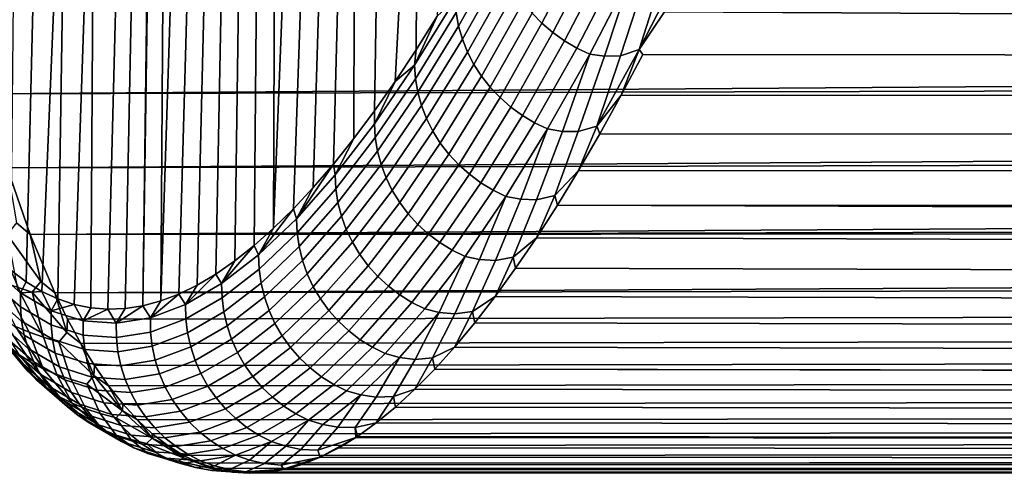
# Model space of a CAD drawing. Header units: metres. Extents: x -32 to 117, y -314 to 32.
# Tile 313 of 380: x 61.73 to 67.2, y -28.25 to -25.73. Entities that reach past the tile are written whole.
import ezdxf

# ---------------------------------------------------------------- set-up
doc = ezdxf.new("R2010")
doc.units = ezdxf.units.M
doc.layers.add('solid_24_501_064_XXX', color=7, linetype='CONTINUOUS')

msp = doc.modelspace()

# ---------------------------------------------------------------- linework, layer by layer
at = {"layer": 'solid_24_501_064_XXX'}
for points in [[(63.931477, -25.899399, 43.09005), (63.944248, -23.608929, 44.936775), (64.154732, -23.339918, 43.923134), (64.049004, -25.712543, 42.554802)], [(61.680023, -27.124332, 55.319473), (61.715961, -23.378817, 58.25071), (61.850834, -23.623327, 57.251381), (61.765278, -27.188999, 54.763199)], [(61.765278, -27.188999, 54.763199), (61.850834, -23.623327, 57.251381), (61.993603, -23.825478, 56.241089), (61.852444, -27.242393, 54.205154)], [(63.699471, -26.239594, 44.170712), (63.738014, -23.834209, 45.96212), (63.944248, -23.608929, 44.936775), (63.814915, -26.075146, 43.628929)], [(63.931477, -25.899399, 43.09005), (63.814915, -26.075146, 43.628929), (63.944248, -23.608929, 44.936775)], [(61.941414, -27.284388, 53.646023), (61.852444, -27.242393, 54.205154), (61.993603, -23.825478, 56.241089)], [(61.941414, -27.284388, 53.646023), (61.993603, -23.825478, 56.241089), (62.143898, -23.984343, 55.222794), (62.032127, -27.314884, 53.086273)], [(63.58519, -26.392673, 44.715199), (63.590317, -23.97076, 46.717228), (63.738014, -23.834209, 45.96212), (63.699471, -26.239594, 44.170712)], [(62.124695, -27.333984, 52.525196), (62.032127, -27.314884, 53.086273), (62.143898, -23.984343, 55.222794)], [(62.124695, -27.333984, 52.525196), (62.143898, -23.984343, 55.222794), (62.30183, -24.100189, 54.195641), (62.219036, -27.341652, 51.963234)], [(63.35984, -26.665064, 45.813549), (63.437531, -24.088987, 47.51767), (63.536488, -24.01515, 46.996941), (63.471935, -26.534534, 45.263035)], [(63.471935, -26.534534, 45.263035), (63.536488, -24.01515, 46.996941), (63.590317, -23.97076, 46.717228), (63.58519, -26.392673, 44.715199)], [(62.219036, -27.341652, 51.963234), (62.30183, -24.100189, 54.195641), (62.379253, -24.142944, 53.70388), (62.315048, -27.337814, 51.401115)], [(63.24905, -26.78413, 46.366013), (63.339958, -24.151598, 48.03968), (63.437531, -24.088987, 47.51767), (63.35984, -26.665064, 45.813549)], [(62.315048, -27.337814, 51.401115), (62.379253, -24.142944, 53.70388), (62.452919, -24.179733, 53.239231), (62.412643, -27.322409, 50.839375)], [(62.412643, -27.322409, 50.839375), (62.452919, -24.179733, 53.239231), (62.458321, -24.182289, 53.205284)], [(63.139618, -26.891666, 46.920155), (63.243752, -24.202967, 48.563068), (63.339958, -24.151598, 48.03968), (63.24905, -26.78413, 46.366013)], [(62.412643, -27.322409, 50.839375), (62.458321, -24.182289, 53.205284), (62.53405, -24.216347, 52.730785), (62.51194, -27.295469, 50.27729)], [(62.51194, -27.295469, 50.27729), (62.53405, -24.216347, 52.730785), (62.611195, -24.247766, 52.250172)], [(63.139618, -26.891666, 46.920155), (63.148846, -24.243151, 49.088184), (63.243752, -24.202967, 48.563068)], [(62.51194, -27.295469, 50.27729), (62.611195, -24.247766, 52.250172), (62.69698, -24.275166, 51.722054), (62.612869, -27.257008, 49.71526)], [(62.612869, -27.257008, 49.71526), (62.69698, -24.275166, 51.722054), (62.784283, -24.291302, 51.19445), (62.715309, -27.207018, 49.154003)], [(62.81916, -27.145489, 48.59412), (62.873104, -24.296173, 50.667355), (62.963444, -24.289783, 50.14077), (62.924549, -27.072393, 48.034893)], [(62.924549, -27.072393, 48.034893), (62.963444, -24.289783, 50.14077), (63.055367, -24.272104, 49.614323), (63.031414, -26.987766, 47.476658)], [(63.031414, -26.987766, 47.476658), (63.055367, -24.272104, 49.614323), (63.148846, -24.243151, 49.088184), (63.139618, -26.891666, 46.920155)], [(62.715309, -27.207018, 49.154003), (62.784283, -24.291302, 51.19445), (62.873104, -24.296173, 50.667355), (62.81916, -27.145489, 48.59412)], [(64.575684, -25.695372, 40.91135), (64.810837, -25.243055, 39.906219), (64.866051, -25.298769, 39.892921), (64.63047, -25.751904, 40.899872)], [(64.153481, -25.693193, 42.049458), (64.38266, -25.286449, 41.041248), (64.396904, -25.359577, 41.013344), (64.167107, -25.767412, 42.024258)], [(64.63047, -25.751904, 40.899872), (64.866051, -25.298769, 39.892921), (64.92643, -25.349638, 39.883148), (64.690475, -25.803497, 40.891705)], [(64.167107, -25.767412, 42.024258), (64.396904, -25.359577, 41.013344), (64.418678, -25.431644, 40.987625), (64.188286, -25.840538, 42.001163)], [(64.690475, -25.803497, 40.891705), (64.92643, -25.349638, 39.883148), (64.991386, -25.395163, 39.876995), (64.755104, -25.84964, 40.886929)], [(64.188286, -25.840538, 42.001163), (64.418678, -25.431644, 40.987625), (64.447762, -25.50194, 40.964352), (64.216797, -25.911848, 41.980404)], [(64.755104, -25.84964, 40.886929), (64.991386, -25.395163, 39.876995), (65.060265, -25.434889, 39.874519), (64.823723, -25.889877, 40.88559)], [(64.823723, -25.889877, 40.88559), (65.060265, -25.434889, 39.874519), (65.132401, -25.468424, 39.875748), (64.895645, -25.923811, 40.887703)], [(65.170876, -25.897438, 40.711838), (65.409843, -25.430721, 39.696312), (65.311653, -25.688553, 40.242699)], [(65.305397, -25.471861, 39.79723), (65.409843, -25.430721, 39.696312), (65.170876, -25.897438, 40.711838)], [(64.895645, -25.923811, 40.887703), (65.132401, -25.468424, 39.875748), (64.978508, -25.935661, 40.857105)], [(65.132401, -25.468424, 39.875748), (65.215759, -25.478065, 39.844074), (65.067528, -25.932545, 40.811302), (64.978508, -25.935661, 40.857105)], [(65.215759, -25.478065, 39.844074), (65.305397, -25.471861, 39.79723), (65.170876, -25.897438, 40.711838), (65.067528, -25.932545, 40.811302)], [(65.433075, -25.440222, 39.714828), (115.55648, -25.513628, 39.867943), (115.462784, -25.971586, 40.881584), (65.311653, -25.688553, 40.242699)], [(61.540291, -26.14397, 62.714478), (112.063469, -25.78253, 63.55735), (111.98938, -25.546492, 64.070229), (61.430183, -25.689291, 63.763187)], [(64.216797, -25.911848, 41.980404), (64.447762, -25.50194, 40.964352), (64.483879, -25.569769, 40.943748), (64.252365, -25.980639, 41.962185)], [(64.252365, -25.980639, 41.962185), (64.483879, -25.569769, 40.943748), (64.526657, -25.634459, 40.926025), (64.29464, -26.046227, 41.94669)], [(63.921955, -25.984505, 43.097767), (64.049004, -25.712543, 42.554802), (64.14753, -25.618616, 42.076515)], [(63.921955, -25.984505, 43.097767), (64.14753, -25.618616, 42.076515), (64.153481, -25.693193, 42.049458), (63.92728, -26.060085, 43.073513)], [(64.29464, -26.046227, 41.94669), (64.526657, -25.634459, 40.926025), (64.575684, -25.695372, 40.91135), (64.343201, -26.107967, 41.934067)], [(63.92728, -26.060085, 43.073513), (64.153481, -25.693193, 42.049458), (64.167107, -25.767412, 42.024258), (63.940304, -26.13529, 43.051064)], [(64.343201, -26.107967, 41.934067), (64.575684, -25.695372, 40.91135), (64.63047, -25.751904, 40.899872), (64.397568, -26.165247, 41.924442)], [(65.170876, -25.897438, 40.711838), (65.311653, -25.688553, 40.242699), (115.462784, -25.971586, 40.881584), (65.190842, -25.925875, 40.775455)], [(63.921955, -25.984505, 43.097767), (63.931477, -25.899399, 43.09005), (64.049004, -25.712543, 42.554802)], [(64.397568, -26.165247, 41.924442), (64.63047, -25.751904, 40.899872), (64.690475, -25.803497, 40.891705), (64.457199, -26.217501, 41.917912)], [(112.180275, -25.892799, 63.302849), (112.063469, -25.78253, 63.55735), (61.540291, -26.14397, 62.714478), (112.139816, -26.008663, 63.038937)], [(63.940304, -26.13529, 43.051064), (64.167107, -25.767412, 42.024258), (64.188286, -25.840538, 42.001163), (63.960888, -26.209372, 43.03064)], [(64.457199, -26.217501, 41.917912), (64.690475, -25.803497, 40.891705), (64.755104, -25.84964, 40.886929), (64.521507, -26.26421, 41.914539)], [(63.960888, -26.209372, 43.03064), (64.188286, -25.840538, 42.001163), (64.216797, -25.911848, 41.980404), (63.988838, -26.281599, 43.01244)], [(64.521507, -26.26421, 41.914539), (64.755104, -25.84964, 40.886929), (64.823723, -25.889877, 40.88559), (64.589867, -26.304914, 41.91436)], [(63.921955, -25.984505, 43.097767), (63.814915, -26.075146, 43.628929), (63.931477, -25.899399, 43.09005)], [(63.988838, -26.281599, 43.01244), (64.216797, -25.911848, 41.980404), (64.252365, -25.980639, 41.962185), (64.023872, -26.351259, 42.996651)], [(64.589867, -26.304914, 41.91436), (64.823723, -25.889877, 40.88559), (64.895645, -25.923811, 40.887703), (64.661583, -26.339212, 41.917374)], [(64.661583, -26.339212, 41.917374), (64.895645, -25.923811, 40.887703), (64.743942, -26.353186, 41.887959)], [(64.895645, -25.923811, 40.887703), (64.978508, -25.935661, 40.857105), (64.832336, -26.353048, 41.843334), (64.743942, -26.353186, 41.887959)], [(64.934555, -26.323784, 41.745609), (65.170876, -25.897438, 40.711838), (65.070778, -26.152081, 41.312836)], [(65.067528, -25.932545, 40.811302), (65.170876, -25.897438, 40.711838), (64.934555, -26.323784, 41.745609)], [(65.170876, -25.897438, 40.711838), (65.190842, -25.925875, 40.775455), (65.070778, -26.152081, 41.312836)], [(65.190842, -25.925875, 40.775455), (115.462784, -25.971586, 40.881584), (115.411201, -26.185957, 41.396069), (65.070778, -26.152081, 41.312836)], [(63.699699, -26.310078, 44.133286), (63.814915, -26.075146, 43.628929), (63.921955, -25.984505, 43.097767)], [(63.699699, -26.310078, 44.133286), (63.921955, -25.984505, 43.097767), (63.92728, -26.060085, 43.073513), (63.704414, -26.386555, 44.111885)], [(64.023872, -26.351259, 42.996651), (64.252365, -25.980639, 41.962185), (64.29464, -26.046227, 41.94669), (64.065643, -26.41766, 42.983418)], [(64.978508, -25.935661, 40.857105), (65.067528, -25.932545, 40.811302), (64.934555, -26.323784, 41.745609), (64.832336, -26.353048, 41.843334)], [(61.659298, -26.556198, 61.647282), (112.218307, -26.224747, 62.515171), (112.139816, -26.008663, 63.038937), (61.540291, -26.14397, 62.714478)], [(63.699699, -26.310078, 44.133286), (63.699471, -26.239594, 44.170712), (63.814915, -26.075146, 43.628929)], [(63.704414, -26.386555, 44.111885), (63.92728, -26.060085, 43.073513), (63.940304, -26.13529, 43.051064), (63.716835, -26.462639, 44.092228)], [(64.065643, -26.41766, 42.983418), (64.29464, -26.046227, 41.94669), (64.343201, -26.107967, 41.934067), (64.113739, -26.480148, 42.972881)], [(63.716835, -26.462639, 44.092228), (63.940304, -26.13529, 43.051064), (63.960888, -26.209372, 43.03064), (63.736839, -26.537573, 44.074516)], [(64.113739, -26.480148, 42.972881), (64.343201, -26.107967, 41.934067), (64.397568, -26.165247, 41.924442), (64.167694, -26.538103, 42.965145)], [(64.167694, -26.538103, 42.965145), (64.397568, -26.165247, 41.924442), (64.457199, -26.217501, 41.917912), (64.226959, -26.590954, 42.960278)], [(64.934555, -26.323784, 41.745609), (65.070778, -26.152081, 41.312836), (64.95163, -26.367073, 41.854572)], [(65.070778, -26.152081, 41.312836), (115.411201, -26.185957, 41.396069), (115.35659, -26.390436, 41.91547), (64.95163, -26.367073, 41.854572)], [(112.349747, -26.311356, 62.288033), (112.218307, -26.224747, 62.515171), (61.659298, -26.556198, 61.647282), (112.299301, -26.430666, 61.986164)], [(63.699699, -26.310078, 44.133286), (63.481106, -26.594776, 45.181534), (63.58519, -26.392673, 44.715199), (63.699471, -26.239594, 44.170712)], [(63.736839, -26.537573, 44.074516), (63.960888, -26.209372, 43.03064), (63.988838, -26.281599, 43.01244), (63.764233, -26.610619, 44.058918)], [(64.226959, -26.590954, 42.960278), (64.457199, -26.217501, 41.917912), (64.521507, -26.26421, 41.914539), (64.290955, -26.638176, 42.958336)], [(63.481106, -26.594776, 45.181534), (63.699699, -26.310078, 44.133286), (63.704414, -26.386555, 44.111885), (63.485218, -26.672039, 45.163025)], [(63.764233, -26.610619, 44.058918), (63.988838, -26.281599, 43.01244), (64.023872, -26.351259, 42.996651), (63.798737, -26.681051, 44.045589)], [(64.290955, -26.638176, 42.958336), (64.521507, -26.26421, 41.914539), (64.589867, -26.304914, 41.91436), (64.359047, -26.679302, 42.959335)], [(64.359047, -26.679302, 42.959335), (64.589867, -26.304914, 41.91436), (64.661583, -26.339212, 41.917374), (64.430565, -26.713928, 42.963264)], [(63.798737, -26.681051, 44.045589), (64.023872, -26.351259, 42.996651), (64.065643, -26.41766, 42.983418), (63.840015, -26.748178, 44.03466)], [(64.430565, -26.713928, 42.963264), (64.661583, -26.339212, 41.917374), (64.512413, -26.729931, 42.935131)], [(64.661583, -26.339212, 41.917374), (64.743942, -26.353186, 41.887959), (64.600182, -26.732656, 42.891827), (64.512413, -26.729931, 42.935131)], [(64.743942, -26.353186, 41.887959), (64.832336, -26.353048, 41.843334), (64.701248, -26.709019, 42.796124), (64.600182, -26.732656, 42.891827)], [(64.832336, -26.353048, 41.843334), (64.934555, -26.323784, 41.745609), (64.833427, -26.57077, 42.400429), (64.701248, -26.709019, 42.796124)], [(64.934555, -26.323784, 41.745609), (64.95163, -26.367073, 41.854572), (64.833427, -26.57077, 42.400429)], [(64.95163, -26.367073, 41.854572), (115.35659, -26.390436, 41.91547), (115.299141, -26.584929, 42.43969), (64.833427, -26.57077, 42.400429)], [(63.481106, -26.594776, 45.181534), (63.471935, -26.534534, 45.263035), (63.58519, -26.392673, 44.715199)], [(63.485218, -26.672039, 45.163025), (63.704414, -26.386555, 44.111885), (63.716835, -26.462639, 44.092228), (63.497051, -26.748892, 45.146206)], [(63.840015, -26.748178, 44.03466), (64.065643, -26.41766, 42.983418), (64.113739, -26.480148, 42.972881), (63.887657, -26.811333, 44.026245)], [(61.787113, -26.925205, 60.563255), (112.382416, -26.626232, 61.452221), (112.299301, -26.430666, 61.986164), (61.659298, -26.556198, 61.647282)], [(63.497051, -26.748892, 45.146206), (63.716835, -26.462639, 44.092228), (63.736839, -26.537573, 44.074516), (63.516479, -26.824574, 45.131241)], [(63.887657, -26.811333, 44.026245), (64.113739, -26.480148, 42.972881), (64.167694, -26.538103, 42.965145), (63.941196, -26.86989, 44.020424)], [(61.710938, -26.861769, 60.754539), (61.787113, -26.925205, 60.563255), (61.659298, -26.556198, 61.647282)], [(63.266518, -26.838037, 46.240978), (63.35984, -26.665064, 45.813549), (63.471935, -26.534534, 45.263035)], [(63.266518, -26.838037, 46.240978), (63.471935, -26.534534, 45.263035), (63.481106, -26.594776, 45.181534)], [(63.516479, -26.824574, 45.131241), (63.736839, -26.537573, 44.074516), (63.764233, -26.610619, 44.058918), (63.54332, -26.898335, 45.118282)], [(63.941196, -26.86989, 44.020424), (64.167694, -26.538103, 42.965145), (64.226959, -26.590954, 42.960278), (64.000099, -26.923271, 44.01725)], [(64.701248, -26.709019, 42.796124), (64.833427, -26.57077, 42.400429), (64.716042, -26.763105, 42.950184)], [(64.833427, -26.57077, 42.400429), (115.299141, -26.584929, 42.43969), (115.238861, -26.769321, 42.968578), (64.716042, -26.763105, 42.950184)], [(112.52726, -26.6894, 61.259174), (112.382416, -26.626232, 61.452221), (61.787113, -26.925205, 60.563255), (112.467255, -26.811274, 60.913666)], [(63.266518, -26.838037, 46.240978), (63.481106, -26.594776, 45.181534), (63.485218, -26.672039, 45.163025), (63.270039, -26.915976, 46.225399)], [(63.54332, -26.898335, 45.118282), (63.764233, -26.610619, 44.058918), (63.798737, -26.681051, 44.045589), (63.577305, -26.969448, 45.107452)], [(64.000099, -26.923271, 44.01725), (64.226959, -26.590954, 42.960278), (64.290955, -26.638176, 42.958336), (64.063782, -26.970951, 44.016758)], [(64.063782, -26.970951, 44.016758), (64.290955, -26.638176, 42.958336), (64.359047, -26.679302, 42.959335), (64.131615, -27.012453, 44.018955)], [(63.266518, -26.838037, 46.240978), (63.24905, -26.78413, 46.366013), (63.35984, -26.665064, 45.813549)], [(63.270039, -26.915976, 46.225399), (63.485218, -26.672039, 45.163025), (63.497051, -26.748892, 45.146206), (63.281284, -26.993486, 46.211449)], [(63.577305, -26.969448, 45.107452), (63.798737, -26.681051, 44.045589), (63.840015, -26.748178, 44.03466), (63.618095, -27.037209, 45.098862)], [(64.131615, -27.012453, 44.018955), (64.359047, -26.679302, 42.959335), (64.430565, -26.713928, 42.963264), (64.202934, -27.047373, 44.023815)], [(63.281284, -26.993486, 46.211449), (63.497051, -26.748892, 45.146206), (63.516479, -26.824574, 45.131241), (63.300152, -27.069807, 46.199272)], [(63.618095, -27.037209, 45.098862), (63.840015, -26.748178, 44.03466), (63.887657, -26.811333, 44.026245), (63.665291, -27.100946, 45.092598)], [(64.202934, -27.047373, 44.023815), (64.430565, -26.713928, 42.963264), (64.284279, -27.065308, 43.997055)], [(64.430565, -26.713928, 42.963264), (64.512413, -26.729931, 42.935131), (64.371407, -27.070772, 43.955212), (64.284279, -27.065308, 43.997055)], [(64.512413, -26.729931, 42.935131), (64.600182, -26.732656, 42.891827), (64.471321, -27.052534, 43.86179), (64.371407, -27.070772, 43.955212)], [(64.600182, -26.732656, 42.891827), (64.701248, -26.709019, 42.796124), (64.599617, -26.944, 43.503586), (64.471321, -27.052534, 43.86179)], [(64.701248, -26.709019, 42.796124), (64.716042, -26.763105, 42.950184), (64.599617, -26.944, 43.503586)], [(63.056271, -27.039385, 47.310043), (63.139618, -26.891666, 46.920155), (63.24905, -26.78413, 46.366013)], [(63.056271, -27.039385, 47.310043), (63.24905, -26.78413, 46.366013), (63.266518, -26.838037, 46.240978)], [(64.716042, -26.763105, 42.950184), (115.175591, -26.943466, 43.501892), (115.109558, -27.10725, 44.039455), (64.599617, -26.944, 43.503586)], [(64.716042, -26.763105, 42.950184), (115.238861, -26.769321, 42.968578), (115.175591, -26.943466, 43.501892)], [(61.787113, -26.925205, 60.563255), (112.508362, -26.896061, 60.654385), (112.467255, -26.811274, 60.913666)], [(63.056271, -27.039385, 47.310043), (63.266518, -26.838037, 46.240978), (63.270039, -26.915976, 46.225399), (63.059204, -27.11788, 47.297428)], [(63.300152, -27.069807, 46.199272), (63.516479, -26.824574, 45.131241), (63.54332, -26.898335, 45.118282), (63.32645, -27.144182, 46.188984)], [(63.665291, -27.100946, 45.092598), (63.887657, -26.811333, 44.026245), (63.941196, -26.86989, 44.020424), (63.718422, -27.160032, 45.088715)], [(61.659302, -26.925541, 60.526386), (61.846359, -27.187616, 59.68372), (61.787113, -26.925205, 60.563255), (61.710938, -26.861769, 60.754539)], [(61.923473, -27.250298, 59.463985), (112.55365, -26.985655, 60.370743), (112.508362, -26.896061, 60.654385), (61.787113, -26.925205, 60.563255)], [(63.056271, -27.039385, 47.310043), (63.031414, -26.987766, 47.476658), (63.139618, -26.891666, 46.920155)], [(63.32645, -27.144182, 46.188984), (63.54332, -26.898335, 45.118282), (63.577305, -26.969448, 45.107452), (63.359924, -27.215878, 46.180687)], [(63.718422, -27.160032, 45.088715), (63.941196, -26.86989, 44.020424), (64.000099, -26.923271, 44.01725), (63.776966, -27.213881, 45.087261)], [(61.713936, -27.218338, 59.479401), (61.798439, -27.247047, 59.437321), (61.846359, -27.187616, 59.68372), (61.659302, -26.925541, 60.526386)], [(61.846359, -27.187616, 59.68372), (61.923473, -27.250298, 59.463985), (61.787113, -26.925205, 60.563255)], [(63.059204, -27.11788, 47.297428), (63.270039, -26.915976, 46.225399), (63.281284, -26.993486, 46.211449), (63.069881, -27.195938, 47.286385)], [(63.359924, -27.215878, 46.180687), (63.577305, -26.969448, 45.107452), (63.618095, -27.037209, 45.098862), (63.400234, -27.284182, 46.174465)], [(63.776966, -27.213881, 45.087261), (64.000099, -26.923271, 44.01725), (64.063782, -26.970951, 44.016758), (63.840343, -27.261959, 45.088242)], [(64.471321, -27.052534, 43.86179), (64.599617, -26.944, 43.503586), (64.484299, -27.113382, 44.060356)], [(64.599617, -26.944, 43.503586), (115.109558, -27.10725, 44.039455), (115.041023, -27.260561, 44.581097), (64.484299, -27.113382, 44.060356)], [(61.923473, -27.250298, 59.463985), (112.642021, -27.149302, 59.823505), (112.55365, -26.985655, 60.370743)], [(62.850685, -27.198465, 48.3871), (62.924549, -27.072393, 48.034893), (63.031414, -26.987766, 47.476658)], [(62.850685, -27.198465, 48.3871), (63.031414, -26.987766, 47.476658), (63.056271, -27.039385, 47.310043)], [(63.069881, -27.195938, 47.286385), (63.281284, -26.993486, 46.211449), (63.300152, -27.069807, 46.199272), (63.088196, -27.272791, 47.277023)], [(63.840343, -27.261959, 45.088242), (64.063782, -26.970951, 44.016758), (64.131615, -27.012453, 44.018955), (63.907928, -27.303791, 45.091652)], [(63.907928, -27.303791, 45.091652), (64.131615, -27.012453, 44.018955), (64.202934, -27.047373, 44.023815), (63.97905, -27.338966, 45.097458)], [(62.850685, -27.198465, 48.3871), (62.81916, -27.145489, 48.59412), (62.924549, -27.072393, 48.034893)], [(62.850685, -27.198465, 48.3871), (63.056271, -27.039385, 47.310043), (63.059204, -27.11788, 47.297428), (62.85305, -27.277403, 48.37748)], [(63.088196, -27.272791, 47.277023), (63.300152, -27.069807, 46.199272), (63.32645, -27.144182, 46.188984), (63.113964, -27.347675, 47.26944)], [(63.400234, -27.284182, 46.174465), (63.618095, -27.037209, 45.098862), (63.665291, -27.100946, 45.092598), (63.446987, -27.348419, 46.170376)], [(63.97905, -27.338966, 45.097458), (64.202934, -27.047373, 44.023815), (64.059883, -27.358734, 45.072159)], [(64.202934, -27.047373, 44.023815), (64.284279, -27.065308, 43.997055), (64.14637, -27.366812, 45.031902), (64.059883, -27.358734, 45.072159)], [(64.284279, -27.065308, 43.997055), (64.371407, -27.070772, 43.955212), (64.245117, -27.353743, 44.941013), (64.14637, -27.366812, 45.031902)], [(64.371407, -27.070772, 43.955212), (64.471321, -27.052534, 43.86179), (64.370132, -27.271193, 44.620251), (64.245117, -27.353743, 44.941013)], [(64.471321, -27.052534, 43.86179), (64.484299, -27.113382, 44.060356), (64.370132, -27.271193, 44.620251)], [(61.569061, -27.106432, 56.010929), (61.733128, -27.249704, 54.924633), (61.732361, -27.328779, 54.933342), (61.567829, -27.185101, 56.022717)], [(61.569061, -27.106432, 56.010929), (61.680023, -27.124332, 55.319473), (61.733128, -27.249704, 54.924633)], [(61.733128, -27.249704, 54.924633), (61.680023, -27.124332, 55.319473), (61.765278, -27.188999, 54.763199)], [(62.85305, -27.277403, 48.37748), (63.059204, -27.11788, 47.297428), (63.069881, -27.195938, 47.286385), (62.863167, -27.355894, 48.36937)], [(63.446987, -27.348419, 46.170376), (63.665291, -27.100946, 45.092598), (63.718422, -27.160032, 45.088715), (63.499722, -27.407955, 46.168465)], [(64.484299, -27.113382, 44.060356), (115.041023, -27.260561, 44.581097), (114.970039, -27.40329, 45.126644), (64.370132, -27.271193, 44.620251)], [(61.560398, -27.156946, 59.491959), (61.705883, -27.436342, 58.40086), (61.781055, -27.469112, 58.397972), (61.635181, -27.189981, 59.49115)], [(61.567829, -27.185101, 56.022717), (61.732361, -27.328779, 54.933342), (61.739407, -27.407406, 54.943207), (61.574417, -27.26333, 56.035595)], [(61.733128, -27.249704, 54.924633), (61.765278, -27.188999, 54.763199), (61.852444, -27.242393, 54.205154)], [(61.798439, -27.247047, 59.437321), (61.989777, -27.470499, 58.601864), (61.923473, -27.250298, 59.463985), (61.846359, -27.187616, 59.68372)], [(61.994858, -27.39616, 58.909195), (112.731972, -27.302048, 59.272335), (112.642021, -27.149302, 59.823505), (61.923473, -27.250298, 59.463985)], [(62.650093, -27.314941, 49.470516), (62.715309, -27.207018, 49.154003), (62.81916, -27.145489, 48.59412)], [(62.650093, -27.314941, 49.470516), (62.81916, -27.145489, 48.59412), (62.850685, -27.198465, 48.3871)], [(63.113964, -27.347675, 47.26944), (63.32645, -27.144182, 46.188984), (63.359924, -27.215878, 46.180687), (63.146931, -27.419851, 47.263702)], [(63.499722, -27.407955, 46.168465), (63.718422, -27.160032, 45.088715), (63.776966, -27.213881, 45.087261), (63.557915, -27.462204, 46.168747)], [(61.635181, -27.189981, 59.49115), (61.781055, -27.469112, 58.397972), (61.860317, -27.496895, 58.383732), (61.713936, -27.218338, 59.479401)], [(61.713936, -27.218338, 59.479401), (61.860317, -27.496895, 58.383732), (61.798439, -27.247047, 59.437321)], [(61.733128, -27.249704, 54.924633), (61.852444, -27.242393, 54.205154), (61.904034, -27.349518, 53.834534)], [(61.904034, -27.349518, 53.834534), (61.852444, -27.242393, 54.205154), (61.941414, -27.284388, 53.646023)], [(62.650093, -27.314941, 49.470516), (62.612869, -27.257008, 49.71526), (62.715309, -27.207018, 49.154003)], [(62.650093, -27.314941, 49.470516), (62.850685, -27.198465, 48.3871), (62.85305, -27.277403, 48.37748), (62.651897, -27.394203, 49.463909)], [(62.863167, -27.355894, 48.36937), (63.069881, -27.195938, 47.286385), (63.088196, -27.272791, 47.277023), (62.880936, -27.433167, 48.362854)], [(63.146931, -27.419851, 47.263702), (63.359924, -27.215878, 46.180687), (63.400234, -27.284182, 46.174465), (63.186771, -27.488605, 47.259872)], [(63.557915, -27.462204, 46.168747), (63.776966, -27.213881, 45.087261), (63.840343, -27.261959, 45.088242), (63.620987, -27.510624, 46.171219)], [(61.574417, -27.26333, 56.035595), (61.739407, -27.407406, 54.943207), (61.754196, -27.48481, 54.954124), (61.588768, -27.340347, 56.049442)], [(61.733128, -27.249704, 54.924633), (61.904034, -27.349518, 53.834534), (61.903748, -27.428875, 53.840168), (61.732361, -27.328779, 54.933342)], [(61.860317, -27.496895, 58.383732), (61.945759, -27.524233, 58.337288), (61.989777, -27.470499, 58.601864), (61.798439, -27.247047, 59.437321)], [(61.904034, -27.349518, 53.834534), (61.941414, -27.284388, 53.646023), (62.032127, -27.314884, 53.086273)], [(61.989777, -27.470499, 58.601864), (61.994858, -27.39616, 58.909195), (61.923473, -27.250298, 59.463985)], [(62.454819, -27.388475, 50.558643), (62.412643, -27.322409, 50.839375), (62.51194, -27.295469, 50.27729)], [(62.454819, -27.388475, 50.558643), (62.51194, -27.295469, 50.27729), (62.612869, -27.257008, 49.71526)], [(62.454819, -27.388475, 50.558643), (62.612869, -27.257008, 49.71526), (62.650093, -27.314941, 49.470516)], [(62.651897, -27.394203, 49.463909), (62.85305, -27.277403, 48.37748), (62.863167, -27.355894, 48.36937), (62.661469, -27.473013, 49.458755)], [(62.880936, -27.433167, 48.362854), (63.088196, -27.272791, 47.277023), (63.113964, -27.347675, 47.26944), (62.906181, -27.508453, 48.357998)], [(63.186771, -27.488605, 47.259872), (63.400234, -27.284182, 46.174465), (63.446987, -27.348419, 46.170376), (63.233089, -27.553259, 47.257988)], [(63.620987, -27.510624, 46.171219), (63.840343, -27.261959, 45.088242), (63.907928, -27.303791, 45.091652), (63.688324, -27.55274, 46.175861)], [(64.245117, -27.353743, 44.941013), (64.370132, -27.271193, 44.620251), (64.256989, -27.417385, 45.183048)], [(64.370132, -27.271193, 44.620251), (114.970039, -27.40329, 45.126644), (114.896355, -27.535322, 45.675896), (64.256989, -27.417385, 45.183048)], [(61.588768, -27.340347, 56.049442), (61.754196, -27.48481, 54.954124), (61.776585, -27.560223, 54.965992), (61.610729, -27.41539, 56.064114)], [(61.732361, -27.328779, 54.933342), (61.903748, -27.428875, 53.840168), (61.911266, -27.507778, 53.847015), (61.739407, -27.407406, 54.943207)], [(61.904034, -27.349518, 53.834534), (62.081486, -27.405859, 52.742363), (62.081699, -27.485374, 52.744923), (61.903748, -27.428875, 53.840168)], [(61.904034, -27.349518, 53.834534), (62.032127, -27.314884, 53.086273), (62.081486, -27.405859, 52.742363)], [(62.068287, -27.5308, 58.351238), (112.823029, -27.443735, 58.717648), (112.731972, -27.302048, 59.272335), (61.994858, -27.39616, 58.909195)], [(62.081486, -27.405859, 52.742363), (62.032127, -27.314884, 53.086273), (62.124695, -27.333984, 52.525196)], [(62.081486, -27.405859, 52.742363), (62.124695, -27.333984, 52.525196), (62.219036, -27.341652, 51.963234)], [(62.081486, -27.405859, 52.742363), (62.219036, -27.341652, 51.963234), (62.265182, -27.418816, 51.64983)], [(62.265182, -27.418816, 51.64983), (62.219036, -27.341652, 51.963234), (62.315048, -27.337814, 51.401115)], [(62.265182, -27.418816, 51.64983), (62.315048, -27.337814, 51.401115), (62.412643, -27.322409, 50.839375)], [(62.265182, -27.418816, 51.64983), (62.412643, -27.322409, 50.839375), (62.454819, -27.388475, 50.558643)], [(62.454819, -27.388475, 50.558643), (62.650093, -27.314941, 49.470516), (62.651897, -27.394203, 49.463909), (62.456081, -27.467941, 50.555077)], [(62.906181, -27.508453, 48.357998), (63.113964, -27.347675, 47.26944), (63.146931, -27.419851, 47.263702), (62.938656, -27.581013, 48.354847)], [(63.233089, -27.553259, 47.257988), (63.446987, -27.348419, 46.170376), (63.499722, -27.407955, 46.168465), (63.285435, -27.613171, 47.258064)], [(63.688324, -27.55274, 46.175861), (63.907928, -27.303791, 45.091652), (63.97905, -27.338966, 45.097458), (63.759251, -27.588135, 46.182625)], [(63.759251, -27.588135, 46.182625), (63.97905, -27.338966, 45.097458), (64.059883, -27.358734, 45.072159), (63.839573, -27.609634, 46.158871)], [(61.571819, -27.359171, 58.364452), (61.724819, -27.594082, 57.266434), (61.78997, -27.636282, 57.283859), (61.636791, -27.401096, 58.38316)], [(61.636791, -27.401096, 58.38316), (61.78997, -27.636282, 57.283859), (61.8592, -27.671741, 57.30056), (61.705883, -27.436342, 58.40086)], [(61.739407, -27.407406, 54.943207), (61.911266, -27.507778, 53.847015), (61.926514, -27.585449, 53.855007), (61.754196, -27.48481, 54.954124)], [(61.989777, -27.470499, 58.601864), (62.068287, -27.5308, 58.351238), (61.994858, -27.39616, 58.909195)], [(62.081486, -27.405859, 52.742363), (62.265182, -27.418816, 51.64983), (62.265911, -27.498365, 51.649319), (62.081699, -27.485374, 52.744923)], [(62.265182, -27.418816, 51.64983), (62.454819, -27.388475, 50.558643), (62.456081, -27.467941, 50.555077), (62.265911, -27.498365, 51.649319)], [(62.456081, -27.467941, 50.555077), (62.651897, -27.394203, 49.463909), (62.661469, -27.473013, 49.458755), (62.465115, -27.546953, 50.552906)], [(62.661469, -27.473013, 49.458755), (62.863167, -27.355894, 48.36937), (62.880936, -27.433167, 48.362854), (62.678707, -27.550592, 49.455112)], [(63.285435, -27.613171, 47.258064), (63.499722, -27.407955, 46.168465), (63.557915, -27.462204, 46.168747), (63.343281, -27.667749, 47.260105)], [(63.839573, -27.609634, 46.158871), (64.059883, -27.358734, 45.072159), (63.925415, -27.620192, 46.120316)], [(64.059883, -27.358734, 45.072159), (64.14637, -27.366812, 45.031902), (64.022995, -27.612051, 46.032196), (63.925415, -27.620192, 46.120316)], [(64.14637, -27.366812, 45.031902), (64.245117, -27.353743, 44.941013), (64.144989, -27.551905, 45.748489), (64.022995, -27.612051, 46.032196)], [(64.245117, -27.353743, 44.941013), (64.256989, -27.417385, 45.183048), (64.144989, -27.551905, 45.748489)], [(61.56004, -27.431517, 57.211582), (61.719788, -27.621393, 56.111618), (61.769329, -27.681421, 56.12809), (61.609283, -27.49119, 57.230118)], [(61.610729, -27.41539, 56.064114), (61.776585, -27.560223, 54.965992), (61.806351, -27.632898, 54.978691), (61.640095, -27.487715, 56.079472)], [(61.705883, -27.436342, 58.40086), (61.8592, -27.671741, 57.30056), (61.781055, -27.469112, 58.397972)], [(61.903748, -27.428875, 53.840168), (62.081699, -27.485374, 52.744923), (62.089706, -27.564432, 52.748753), (61.911266, -27.507778, 53.847015)], [(62.143719, -27.654146, 57.790333), (112.914955, -27.574251, 58.159767), (112.823029, -27.443735, 58.717648), (62.068287, -27.5308, 58.351238)], [(62.678707, -27.550592, 49.455112), (62.880936, -27.433167, 48.362854), (62.906181, -27.508453, 48.357998), (62.703445, -27.626177, 49.453007)], [(62.938656, -27.581013, 48.354847), (63.146931, -27.419851, 47.263702), (63.186771, -27.488605, 47.259872), (62.978035, -27.650124, 48.353436)], [(63.343281, -27.667749, 47.260105), (63.557915, -27.462204, 46.168747), (63.620987, -27.510624, 46.171219), (63.406059, -27.716454, 47.264088)], [(64.256989, -27.417385, 45.183048), (114.896355, -27.535322, 45.675896), (114.820259, -27.656536, 46.228596), (64.144989, -27.551905, 45.748489)], [(61.609283, -27.49119, 57.230118), (61.769329, -27.681421, 56.12809), (61.824699, -27.736103, 56.144615), (61.664391, -27.545557, 57.248463)], [(61.640095, -27.487715, 56.079472), (61.806351, -27.632898, 54.978691), (61.843197, -27.702122, 54.992092), (61.676567, -27.55661, 56.095356)], [(61.754196, -27.48481, 54.954124), (61.926514, -27.585449, 53.855007), (61.949345, -27.661118, 53.864063), (61.776585, -27.560223, 54.965992)], [(61.8592, -27.671741, 57.30056), (61.93478, -27.704117, 57.295605), (61.860317, -27.496895, 58.383732), (61.781055, -27.469112, 58.397972)], [(61.93478, -27.704117, 57.295605), (62.014565, -27.731153, 57.278889), (61.945759, -27.524233, 58.337288), (61.860317, -27.496895, 58.383732)], [(61.911266, -27.507778, 53.847015), (62.089706, -27.564432, 52.748753), (62.105431, -27.642254, 52.753819), (61.926514, -27.585449, 53.855007)], [(61.945759, -27.524233, 58.337288), (62.140938, -27.710091, 57.510727), (62.068287, -27.5308, 58.351238), (61.989777, -27.470499, 58.601864)], [(62.081699, -27.485374, 52.744923), (62.265911, -27.498365, 51.649319), (62.274426, -27.577461, 51.650143), (62.089706, -27.564432, 52.748753)], [(62.265911, -27.498365, 51.649319), (62.456081, -27.467941, 50.555077), (62.465115, -27.546953, 50.552906), (62.274426, -27.577461, 51.650143)], [(62.465115, -27.546953, 50.552906), (62.661469, -27.473013, 49.458755), (62.678707, -27.550592, 49.455112), (62.481834, -27.624727, 50.552151)], [(62.703445, -27.626177, 49.453007), (62.906181, -27.508453, 48.357998), (62.938656, -27.581013, 48.354847), (62.735435, -27.699015, 49.452465)], [(62.978035, -27.650124, 48.353436), (63.186771, -27.488605, 47.259872), (63.233089, -27.553259, 47.257988), (63.023933, -27.715105, 48.353775)], [(63.406059, -27.716454, 47.264088), (63.620987, -27.510624, 46.171219), (63.688324, -27.55274, 46.175861), (63.473148, -27.758804, 47.269974)], [(61.664391, -27.545557, 57.248463), (61.824699, -27.736103, 56.144615), (61.885357, -27.784897, 56.161026), (61.724819, -27.594082, 57.266434)], [(61.676567, -27.55661, 56.095356), (61.843197, -27.702122, 54.992092), (61.886765, -27.767206, 55.006062), (61.719788, -27.621393, 56.111618)], [(61.776585, -27.560223, 54.965992), (61.949345, -27.661118, 53.864063), (61.979527, -27.734039, 53.8741), (61.806351, -27.632898, 54.978691)], [(62.014565, -27.731153, 57.278889), (62.100983, -27.756802, 57.228115), (62.140938, -27.710091, 57.510727), (61.945759, -27.524233, 58.337288)], [(62.140938, -27.710091, 57.510727), (62.143719, -27.654146, 57.790333), (62.068287, -27.5308, 58.351238)], [(62.089706, -27.564432, 52.748753), (62.274426, -27.577461, 51.650143), (62.290642, -27.655317, 51.652294), (62.105431, -27.642254, 52.753819)], [(62.274426, -27.577461, 51.650143), (62.465115, -27.546953, 50.552906), (62.481834, -27.624727, 50.552151), (62.290642, -27.655317, 51.652294)], [(62.481834, -27.624727, 50.552151), (62.678707, -27.550592, 49.455112), (62.703445, -27.626177, 49.453007), (62.506073, -27.700499, 50.552818)], [(63.023933, -27.715105, 48.353775), (63.233089, -27.553259, 47.257988), (63.285435, -27.613171, 47.258064), (63.07589, -27.775314, 48.355865)], [(63.473148, -27.758804, 47.269974), (63.688324, -27.55274, 46.175861), (63.759251, -27.588135, 46.182625), (63.543884, -27.794382, 47.277706)], [(64.022995, -27.612051, 46.032196), (64.144989, -27.551905, 45.748489), (64.034294, -27.674709, 46.316303)], [(64.144989, -27.551905, 45.748489), (114.820259, -27.656536, 46.228596), (114.753815, -27.751127, 46.701679), (64.034294, -27.674709, 46.316303)], [(61.719788, -27.621393, 56.111618), (61.886765, -27.767206, 55.006062), (61.936615, -27.827507, 55.02047), (61.769329, -27.681421, 56.12809)], [(61.724819, -27.594082, 57.266434), (61.885357, -27.784897, 56.161026), (61.950695, -27.82732, 56.177158), (61.78997, -27.636282, 57.283859)], [(61.926514, -27.585449, 53.855007), (62.105431, -27.642254, 52.753819), (62.128716, -27.718069, 52.760071), (61.949345, -27.661118, 53.864063)], [(62.221233, -27.766125, 57.226711), (113.008232, -27.69356, 57.598694), (112.914955, -27.574251, 58.159767), (62.143719, -27.654146, 57.790333)], [(62.290642, -27.655317, 51.652294), (62.481834, -27.624727, 50.552151), (62.506073, -27.700499, 50.552818), (62.314396, -27.731165, 51.655746)], [(62.506073, -27.700499, 50.552818), (62.703445, -27.626177, 49.453007), (62.735435, -27.699015, 49.452465), (62.537594, -27.773514, 50.554901)], [(62.735435, -27.699015, 49.452465), (62.938656, -27.581013, 48.354847), (62.978035, -27.650124, 48.353436), (62.774364, -27.768389, 49.453491)], [(63.07589, -27.775314, 48.355865), (63.285435, -27.613171, 47.258064), (63.343281, -27.667749, 47.260105), (63.133396, -27.830154, 48.35968)], [(63.543884, -27.794382, 47.277706), (63.759251, -27.588135, 46.182625), (63.839573, -27.609634, 46.158871), (63.623699, -27.817503, 47.255577)], [(63.623699, -27.817503, 47.255577), (63.839573, -27.609634, 46.158871), (63.7089, -27.8304, 47.218838)], [(63.839573, -27.609634, 46.158871), (63.925415, -27.620192, 46.120316), (63.805302, -27.826929, 47.133709), (63.7089, -27.8304, 47.218838)], [(63.925415, -27.620192, 46.120316), (64.022995, -27.612051, 46.032196), (63.924942, -27.785757, 46.886238), (63.805302, -27.826929, 47.133709)], [(64.022995, -27.612051, 46.032196), (64.034294, -27.674709, 46.316303), (63.924942, -27.785757, 46.886238)], [(61.769329, -27.681421, 56.12809), (61.936615, -27.827507, 55.02047), (61.992264, -27.882429, 55.035168), (61.824699, -27.736103, 56.144615)], [(61.78997, -27.636282, 57.283859), (61.950695, -27.82732, 56.177158), (62.020069, -27.862953, 56.19286), (61.8592, -27.671741, 57.30056)], [(61.806351, -27.632898, 54.978691), (61.979527, -27.734039, 53.8741), (62.016766, -27.80349, 53.885014), (61.843197, -27.702122, 54.992092)], [(61.8592, -27.671741, 57.30056), (62.020069, -27.862953, 56.19286), (61.93478, -27.704117, 57.295605)], [(61.949345, -27.661118, 53.864063), (62.128716, -27.718069, 52.760071), (62.159332, -27.791128, 52.767448), (61.979527, -27.734039, 53.8741)], [(62.105431, -27.642254, 52.753819), (62.290642, -27.655317, 51.652294), (62.314396, -27.731165, 51.655746), (62.128716, -27.718069, 52.760071)], [(62.140938, -27.710091, 57.510727), (62.221233, -27.766125, 57.226711), (62.143719, -27.654146, 57.790333)], [(62.774364, -27.768389, 49.453491), (62.978035, -27.650124, 48.353436), (63.023933, -27.715105, 48.353775), (62.819843, -27.833611, 49.456078)], [(63.133396, -27.830154, 48.35968), (63.343281, -27.667749, 47.260105), (63.406059, -27.716454, 47.264088), (63.195885, -27.879086, 48.365189)], [(64.034294, -27.674709, 46.316303), (114.742081, -27.766823, 46.784489), (114.661911, -27.866083, 47.343365), (63.924942, -27.785757, 46.886238)], [(64.034294, -27.674709, 46.316303), (114.753815, -27.751127, 46.701679), (114.742081, -27.766823, 46.784489)], [(61.824699, -27.736103, 56.144615), (61.992264, -27.882429, 55.035168), (62.053154, -27.931431, 55.050011), (61.885357, -27.784897, 56.161026)], [(61.843197, -27.702122, 54.992092), (62.016766, -27.80349, 53.885014), (62.060688, -27.868784, 53.896698), (61.886765, -27.767206, 55.006062)], [(62.020069, -27.862953, 56.19286), (62.096073, -27.894802, 56.185844), (62.014565, -27.731153, 57.278889), (61.93478, -27.704117, 57.295605)], [(61.979527, -27.734039, 53.8741), (62.159332, -27.791128, 52.767448), (62.196972, -27.860706, 52.775879), (62.016766, -27.80349, 53.885014)], [(62.096073, -27.894802, 56.185844), (62.176407, -27.920925, 56.166683), (62.100983, -27.756802, 57.228115), (62.014565, -27.731153, 57.278889)], [(62.100983, -27.756802, 57.228115), (62.299576, -27.906202, 56.412052), (62.140938, -27.710091, 57.510727)], [(62.128716, -27.718069, 52.760071), (62.314396, -27.731165, 51.655746), (62.345455, -27.804255, 51.660473), (62.159332, -27.791128, 52.767448)], [(62.140938, -27.710091, 57.510727), (62.299576, -27.906202, 56.412052), (62.221233, -27.766125, 57.226711)], [(62.30077, -27.866671, 56.66061), (113.10247, -27.801537, 57.034843), (113.008232, -27.69356, 57.598694), (62.221233, -27.766125, 57.226711)], [(62.314396, -27.731165, 51.655746), (62.506073, -27.700499, 50.552818), (62.537594, -27.773514, 50.554901), (62.345455, -27.804255, 51.660473)], [(62.537594, -27.773514, 50.554901), (62.735435, -27.699015, 49.452465), (62.774364, -27.768389, 49.453491), (62.57608, -27.843054, 50.558384)], [(62.819843, -27.833611, 49.456078), (63.023933, -27.715105, 48.353775), (63.07589, -27.775314, 48.355865), (62.871426, -27.894039, 49.460194)], [(63.195885, -27.879086, 48.365189), (63.406059, -27.716454, 47.264088), (63.473148, -27.758804, 47.269974), (63.262733, -27.921621, 48.37233)], [(61.885357, -27.784897, 56.161026), (62.053154, -27.931431, 55.050011), (62.11869, -27.974024, 55.064854), (61.950695, -27.82732, 56.177158)], [(61.886765, -27.767206, 55.006062), (62.060688, -27.868784, 53.896698), (62.110867, -27.929274, 53.909035), (61.936615, -27.827507, 55.02047)], [(62.176407, -27.920925, 56.166683), (62.263836, -27.944565, 56.111633), (62.299576, -27.906202, 56.412052), (62.100983, -27.756802, 57.228115)], [(62.159332, -27.791128, 52.767448), (62.345455, -27.804255, 51.660473), (62.383514, -27.873863, 51.666424), (62.196972, -27.860706, 52.775879)], [(62.299576, -27.906202, 56.412052), (62.30077, -27.866671, 56.66061), (62.221233, -27.766125, 57.226711)], [(62.345455, -27.804255, 51.660473), (62.537594, -27.773514, 50.554901), (62.57608, -27.843054, 50.558384), (62.383514, -27.873863, 51.666424)], [(62.57608, -27.843054, 50.558384), (62.774364, -27.768389, 49.453491), (62.819843, -27.833611, 49.456078), (62.621155, -27.90843, 50.563229)], [(62.871426, -27.894039, 49.460194), (63.07589, -27.775314, 48.355865), (63.133396, -27.830154, 48.35968), (62.9286, -27.949072, 49.465801)], [(63.262733, -27.921621, 48.37233), (63.473148, -27.758804, 47.269974), (63.543884, -27.794382, 47.277706), (63.333286, -27.957342, 48.381039)], [(63.805302, -27.826929, 47.133709), (63.924942, -27.785757, 46.886238), (63.816814, -27.885027, 47.458073)], [(63.924942, -27.785757, 46.886238), (114.661911, -27.866083, 47.343365), (114.579437, -27.954233, 47.905075), (63.816814, -27.885027, 47.458073)], [(61.936615, -27.827507, 55.02047), (62.110867, -27.929274, 53.909035), (62.166801, -27.984364, 53.921906), (61.992264, -27.882429, 55.035168)], [(61.950695, -27.82732, 56.177158), (62.11869, -27.974024, 55.064854), (62.188217, -28.00979, 55.079548), (62.020069, -27.862953, 56.19286)], [(62.016766, -27.80349, 53.885014), (62.196972, -27.860706, 52.775879), (62.241268, -27.926117, 52.785275), (62.060688, -27.868784, 53.896698)], [(62.382229, -27.955723, 56.092251), (113.197159, -27.898069, 56.468685), (113.10247, -27.801537, 57.034843), (62.30077, -27.866671, 56.66061)], [(62.383514, -27.873863, 51.666424), (62.57608, -27.843054, 50.558384), (62.621155, -27.90843, 50.563229), (62.428196, -27.939302, 51.673538)], [(62.621155, -27.90843, 50.563229), (62.819843, -27.833611, 49.456078), (62.871426, -27.894039, 49.460194), (62.672375, -27.968994, 50.569386)], [(62.9286, -27.949072, 49.465801), (63.133396, -27.830154, 48.35968), (63.195885, -27.879086, 48.365189), (62.990803, -27.998167, 49.472843)], [(63.333286, -27.957342, 48.381039), (63.543884, -27.794382, 47.277706), (63.623699, -27.817503, 47.255577), (63.412598, -27.981972, 48.360607)], [(63.412598, -27.981972, 48.360607), (63.623699, -27.817503, 47.255577), (63.497162, -27.997066, 48.325787)], [(63.623699, -27.817503, 47.255577), (63.7089, -27.8304, 47.218838), (63.592392, -27.997995, 48.243862), (63.497162, -27.997066, 48.325787)], [(63.7089, -27.8304, 47.218838), (63.805302, -27.826929, 47.133709), (63.710014, -27.972486, 48.031544), (63.592392, -27.997995, 48.243862)], [(63.805302, -27.826929, 47.133709), (63.816814, -27.885027, 47.458073), (63.710014, -27.972486, 48.031544)], [(61.992264, -27.882429, 55.035168), (62.166801, -27.984364, 53.921906), (62.22794, -28.033508, 53.935181), (62.053154, -27.931431, 55.050011)], [(62.020069, -27.862953, 56.19286), (62.188217, -28.00979, 55.079548), (62.096073, -27.894802, 56.185844)], [(62.060688, -27.868784, 53.896698), (62.241268, -27.926117, 52.785275), (62.291782, -27.986715, 52.795547), (62.110867, -27.929274, 53.909035)], [(62.188217, -28.00979, 55.079548), (62.26466, -28.040983, 55.070499), (62.176407, -27.920925, 56.166683), (62.096073, -27.894802, 56.185844)], [(62.196972, -27.860706, 52.775879), (62.383514, -27.873863, 51.666424), (62.428196, -27.939302, 51.673538), (62.241268, -27.926117, 52.785275)], [(62.299576, -27.906202, 56.412052), (62.382229, -27.955723, 56.092251), (62.30077, -27.866671, 56.66061)], [(62.465565, -28.033222, 55.521877), (113.291992, -27.983084, 55.900597), (113.197159, -27.898069, 56.468685), (62.382229, -27.955723, 56.092251)], [(62.672375, -27.968994, 50.569386), (62.871426, -27.894039, 49.460194), (62.9286, -27.949072, 49.465801), (62.729225, -28.024149, 50.576797)], [(62.990803, -27.998167, 49.472843), (63.195885, -27.879086, 48.365189), (63.262733, -27.921621, 48.37233), (63.057419, -28.04084, 49.481255)], [(63.816814, -27.885027, 47.458073), (114.579437, -27.954233, 47.905075), (114.49498, -28.031168, 48.469292), (63.710014, -27.972486, 48.031544)], [(62.053154, -27.931431, 55.050011), (62.22794, -28.033508, 53.935181), (62.293674, -28.07622, 53.94873), (62.11869, -27.974024, 55.064854)], [(62.110867, -27.929274, 53.909035), (62.291782, -27.986715, 52.795547), (62.348015, -28.041899, 52.806595), (62.166801, -27.984364, 53.921906)], [(62.26466, -28.040983, 55.070499), (62.345558, -28.066021, 55.048923), (62.263836, -27.944565, 56.111633), (62.176407, -27.920925, 56.166683)], [(62.241268, -27.926117, 52.785275), (62.428196, -27.939302, 51.673538), (62.479053, -27.999924, 51.681751), (62.291782, -27.986715, 52.795547)], [(62.263836, -27.944565, 56.111633), (62.46542, -28.058649, 55.307602), (62.299576, -27.906202, 56.412052)], [(62.345558, -28.066021, 55.048923), (62.434032, -28.08733, 54.98967), (62.46542, -28.058649, 55.307602), (62.263836, -27.944565, 56.111633)], [(62.299576, -27.906202, 56.412052), (62.46542, -28.058649, 55.307602), (62.382229, -27.955723, 56.092251)], [(62.428196, -27.939302, 51.673538), (62.621155, -27.90843, 50.563229), (62.672375, -27.968994, 50.569386), (62.479053, -27.999924, 51.681751)], [(62.729225, -28.024149, 50.576797), (62.9286, -27.949072, 49.465801), (62.990803, -27.998167, 49.472843), (62.791149, -28.073349, 50.585388)], [(63.057419, -28.04084, 49.481255), (63.262733, -27.921621, 48.37233), (63.333286, -27.957342, 48.381039), (63.127789, -28.076666, 49.490944)], [(62.11869, -27.974024, 55.064854), (62.293674, -28.07622, 53.94873), (62.363358, -28.112078, 53.962421), (62.188217, -28.00979, 55.079548)], [(62.166801, -27.984364, 53.921906), (62.348015, -28.041899, 52.806595), (62.409405, -28.091124, 52.818302), (62.22794, -28.033508, 53.935181)], [(62.188217, -28.00979, 55.079548), (62.363358, -28.112078, 53.962421), (62.26466, -28.040983, 55.070499)], [(62.291782, -27.986715, 52.795547), (62.479053, -27.999924, 51.681751), (62.535591, -28.055128, 51.690975), (62.348015, -28.041899, 52.806595)], [(62.46542, -28.058649, 55.307602), (62.465565, -28.033222, 55.521877), (62.382229, -27.955723, 56.092251)], [(62.550869, -28.099119, 54.949711), (113.387505, -28.056572, 55.330555), (113.291992, -27.983084, 55.900597), (62.465565, -28.033222, 55.521877)], [(62.479053, -27.999924, 51.681751), (62.672375, -27.968994, 50.569386), (62.729225, -28.024149, 50.576797), (62.535591, -28.055128, 51.690975)], [(62.791149, -28.073349, 50.585388), (62.990803, -27.998167, 49.472843), (63.057419, -28.04084, 49.481255), (62.857536, -28.116108, 50.595074)], [(63.127789, -28.076666, 49.490944), (63.333286, -27.957342, 48.381039), (63.2066, -28.102692, 49.472282)], [(63.333286, -27.957342, 48.381039), (63.412598, -27.981972, 48.360607), (63.290531, -28.119835, 49.439476), (63.2066, -28.102692, 49.472282)], [(63.412598, -27.981972, 48.360607), (63.497162, -27.997066, 48.325787), (63.384598, -28.124889, 49.360947), (63.290531, -28.119835, 49.439476)], [(63.497162, -27.997066, 48.325787), (63.592392, -27.997995, 48.243862), (63.595592, -28.054136, 48.656452), (63.384598, -28.124889, 49.360947)], [(63.592392, -27.997995, 48.243862), (63.710014, -27.972486, 48.031544), (63.604683, -28.048115, 48.606384)], [(63.592392, -27.997995, 48.243862), (63.604683, -28.048115, 48.606384), (63.595592, -28.054136, 48.656452)], [(63.710014, -27.972486, 48.031544), (114.49498, -28.031168, 48.469292), (114.408943, -28.096792, 49.035679), (63.604683, -28.048115, 48.606384)], [(62.22794, -28.033508, 53.935181), (62.409405, -28.091124, 52.818302), (62.475353, -28.133904, 52.830563), (62.293674, -28.07622, 53.94873)], [(62.363358, -28.112078, 53.962421), (62.440254, -28.142487, 53.951366), (62.345558, -28.066021, 55.048923), (62.26466, -28.040983, 55.070499)], [(62.348015, -28.041899, 52.806595), (62.535591, -28.055128, 51.690975), (62.597244, -28.104372, 51.701122), (62.409405, -28.091124, 52.818302)], [(62.434032, -28.08733, 54.98967), (62.638195, -28.167255, 54.19912), (62.46542, -28.058649, 55.307602)], [(62.46542, -28.058649, 55.307602), (62.550869, -28.099119, 54.949711), (62.465565, -28.033222, 55.521877)], [(62.46542, -28.058649, 55.307602), (62.638195, -28.167255, 54.19912), (62.550869, -28.099119, 54.949711)], [(62.535591, -28.055128, 51.690975), (62.729225, -28.024149, 50.576797), (62.791149, -28.073349, 50.585388), (62.597244, -28.104372, 51.701122)], [(62.638073, -28.153364, 54.375999), (113.483315, -28.118464, 54.75898), (113.387505, -28.056572, 55.330555), (62.550869, -28.099119, 54.949711)], [(62.857536, -28.116108, 50.595074), (63.057419, -28.04084, 49.481255), (63.127789, -28.076666, 49.490944), (62.927727, -28.152002, 50.605759)], [(63.384598, -28.124889, 49.360947), (63.595592, -28.054136, 48.656452), (63.398483, -28.163834, 49.759186)], [(63.398483, -28.163834, 49.759186), (63.595592, -28.054136, 48.656452), (63.500881, -28.1119, 49.182343)], [(63.595592, -28.054136, 48.656452), (114.408943, -28.096792, 49.035679), (114.32148, -28.151031, 49.60397), (63.500881, -28.1119, 49.182343)], [(63.595592, -28.054136, 48.656452), (63.604683, -28.048115, 48.606384), (114.408943, -28.096792, 49.035679)], [(62.293674, -28.07622, 53.94873), (62.475353, -28.133904, 52.830563), (62.5452, -28.169813, 52.843246), (62.363358, -28.112078, 53.962421)], [(62.440254, -28.142487, 53.951366), (62.521736, -28.166269, 53.927418), (62.434032, -28.08733, 54.98967), (62.345558, -28.066021, 55.048923)], [(62.363358, -28.112078, 53.962421), (62.5452, -28.169813, 52.843246), (62.440254, -28.142487, 53.951366)], [(62.409405, -28.091124, 52.818302), (62.597244, -28.104372, 51.701122), (62.66341, -28.147167, 51.71209), (62.475353, -28.133904, 52.830563)], [(62.521736, -28.166269, 53.927418), (62.611286, -28.184933, 53.864059), (62.638195, -28.167255, 54.19912), (62.434032, -28.08733, 54.98967)], [(62.638195, -28.167255, 54.19912), (62.638073, -28.153364, 54.375999), (62.550869, -28.099119, 54.949711)], [(62.597244, -28.104372, 51.701122), (62.791149, -28.073349, 50.585388), (62.857536, -28.116108, 50.595074), (62.66341, -28.147167, 51.71209)], [(62.727077, -28.195917, 53.800972), (113.578903, -28.168701, 54.186375), (113.483315, -28.118464, 54.75898), (62.638073, -28.153364, 54.375999)], [(62.66341, -28.147167, 51.71209), (62.857536, -28.116108, 50.595074), (62.927727, -28.152002, 50.605759), (62.733425, -28.183088, 51.723774)], [(62.927727, -28.152002, 50.605759), (63.127789, -28.076666, 49.490944), (63.006046, -28.179308, 50.588921)], [(63.127789, -28.076666, 49.490944), (63.2066, -28.102692, 49.472282), (63.089348, -28.198349, 50.558216), (63.006046, -28.179308, 50.588921)], [(63.2066, -28.102692, 49.472282), (63.290531, -28.119835, 49.439476), (63.182259, -28.207253, 50.483253), (63.089348, -28.198349, 50.558216)], [(63.500881, -28.1119, 49.182343), (114.32148, -28.151031, 49.60397), (114.232201, -28.19383, 50.17408), (63.398483, -28.163834, 49.759186)], [(62.5452, -28.169813, 52.843246), (62.622562, -28.19931, 52.830219), (62.521736, -28.166269, 53.927418), (62.440254, -28.142487, 53.951366)], [(62.475353, -28.133904, 52.830563), (62.66341, -28.147167, 51.71209), (62.733425, -28.183088, 51.723774), (62.5452, -28.169813, 52.843246)], [(62.622562, -28.19931, 52.830219), (62.704636, -28.221674, 52.803955), (62.611286, -28.184933, 53.864059), (62.521736, -28.166269, 53.927418)], [(62.5452, -28.169813, 52.843246), (62.733425, -28.183088, 51.723774), (62.622562, -28.19931, 52.830219)], [(62.611286, -28.184933, 53.864059), (62.817612, -28.231983, 53.088341), (62.638195, -28.167255, 54.19912)], [(62.638195, -28.167255, 54.19912), (62.727077, -28.195917, 53.800972), (62.638073, -28.153364, 54.375999)], [(62.638195, -28.167255, 54.19912), (62.817612, -28.231983, 53.088341), (62.727077, -28.195917, 53.800972)], [(62.727077, -28.195917, 53.800972), (113.63176, -28.19158, 53.867786), (113.578903, -28.168701, 54.186375)], [(62.733425, -28.183088, 51.723774), (62.927727, -28.152002, 50.605759), (62.81126, -28.211552, 51.708817)], [(62.927727, -28.152002, 50.605759), (63.006046, -28.179308, 50.588921), (62.893944, -28.232336, 51.680298), (62.81126, -28.211552, 51.708817)], [(63.290531, -28.119835, 49.439476), (63.384598, -28.124889, 49.360947), (63.398483, -28.163834, 49.759186), (63.182259, -28.207253, 50.483253)], [(63.182259, -28.207253, 50.483253), (63.398483, -28.163834, 49.759186), (63.19516, -28.230167, 50.866737)], [(63.19516, -28.230167, 50.866737), (63.398483, -28.163834, 49.759186), (63.297588, -28.203913, 50.336666)], [(63.398483, -28.163834, 49.759186), (114.232201, -28.19383, 50.17408), (114.141464, -28.225115, 50.745621), (63.297588, -28.203913, 50.336666)], [(62.704636, -28.221674, 52.803955), (62.795284, -28.237387, 52.736595), (62.817612, -28.231983, 53.088341), (62.611286, -28.184933, 53.864059)], [(62.733425, -28.183088, 51.723774), (62.81126, -28.211552, 51.708817), (62.704636, -28.221674, 52.803955), (62.622562, -28.19931, 52.830219)], [(62.81126, -28.211552, 51.708817), (62.893944, -28.232336, 51.680298), (62.795284, -28.237387, 52.736595), (62.704636, -28.221674, 52.803955)], [(62.817814, -28.22674, 53.224873), (113.673927, -28.207262, 53.613163), (113.63176, -28.19158, 53.867786), (62.727077, -28.195917, 53.800972)], [(62.817612, -28.231983, 53.088341), (62.817814, -28.22674, 53.224873), (62.727077, -28.195917, 53.800972)], [(62.817612, -28.231983, 53.088341), (62.910389, -28.245798, 52.647934), (62.817814, -28.22674, 53.224873)], [(62.910389, -28.245798, 52.647934), (113.76889, -28.234158, 53.039318), (113.673927, -28.207262, 53.613163), (62.817814, -28.22674, 53.224873)], [(63.006046, -28.179308, 50.588921), (63.089348, -28.198349, 50.558216), (62.985714, -28.244795, 51.609062), (62.893944, -28.232336, 51.680298)], [(63.089348, -28.198349, 50.558216), (63.182259, -28.207253, 50.483253), (63.19516, -28.230167, 50.866737), (62.985714, -28.244795, 51.609062)], [(63.19516, -28.230167, 50.866737), (63.297588, -28.203913, 50.336666), (63.198315, -28.232138, 50.914528)], [(63.297588, -28.203913, 50.336666), (114.141464, -28.225115, 50.745621), (114.049713, -28.244823, 51.318165), (63.198315, -28.232138, 50.914528)], [(62.795284, -28.237387, 52.736595), (63.003368, -28.252922, 51.976978), (62.817612, -28.231983, 53.088341)], [(62.893944, -28.232336, 51.680298), (62.985714, -28.244795, 51.609062), (63.003368, -28.252922, 51.976978), (62.795284, -28.237387, 52.736595)], [(62.817612, -28.231983, 53.088341), (63.003368, -28.252922, 51.976978), (62.910389, -28.245798, 52.647934)], [(63.004734, -28.253065, 52.0704), (113.86348, -28.249374, 52.465233), (113.76889, -28.234158, 53.039318), (62.910389, -28.245798, 52.647934)], [(63.003368, -28.252922, 51.976978), (63.004734, -28.253065, 52.0704), (62.910389, -28.245798, 52.647934)], [(62.985714, -28.244795, 51.609062), (63.19516, -28.230167, 50.866737), (63.003368, -28.252922, 51.976978)], [(63.003368, -28.252922, 51.976978), (63.19516, -28.230167, 50.866737), (63.100739, -28.248518, 51.492516)], [(63.003368, -28.252922, 51.976978), (63.100739, -28.248518, 51.492516), (63.004734, -28.253065, 52.0704)], [(63.100739, -28.248518, 51.492516), (113.957214, -28.25292, 51.891376), (113.86348, -28.249374, 52.465233), (63.004734, -28.253065, 52.0704)], [(63.19516, -28.230167, 50.866737), (63.198315, -28.232138, 50.914528), (63.100739, -28.248518, 51.492516)], [(63.198315, -28.232138, 50.914528), (114.049713, -28.244823, 51.318165), (113.957214, -28.25292, 51.891376), (63.100739, -28.248518, 51.492516)]]:
    msp.add_3dface(points, dxfattribs=at)

doc.saveas('drawing.dxf')
